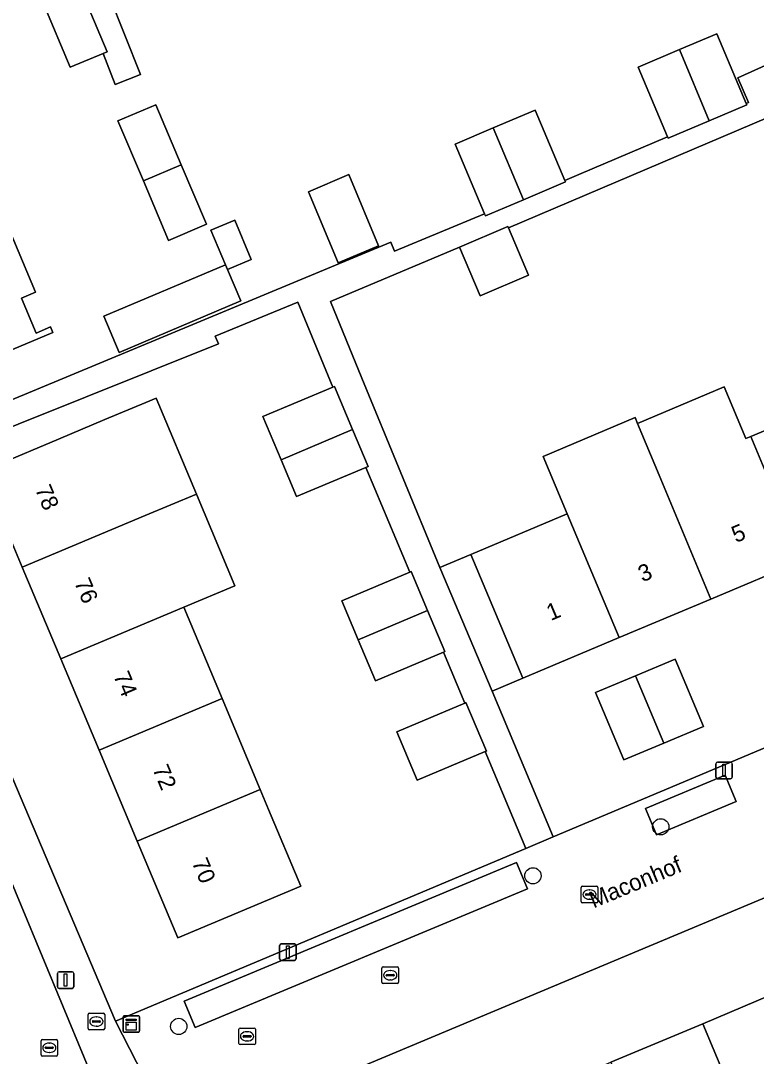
# Model space of a CAD drawing. Extents: x 157767 to 159172, y 387839 to 389425.
# Drawn here: x 158938.5 to 158982.9, y 388187.3 to 388249.8 of the extents above; entities that cross this region are included whole.
import ezdxf

# ---------------------------------------------------------------- set-up
doc = ezdxf.new("R2010")
doc.units = 0
for name, color, linetype in [('IMGEO_Boom', 7, 'Continuous'), ('IMGEO_Brandkraan', 7, 'Continuous'), ('IMGEO_Erf', 7, 'Continuous'), ('IMGEO_Kast', 7, 'Continuous'), ('IMGEO_Kolk', 7, 'Continuous'), ('IMGEO_Lichtmast', 7, 'Continuous'), ('IMGEO_Openbare_ruimte_label', 7, 'Continuous'), ('IMGEO_Pand', 7, 'Continuous'), ('IMGEO_Pand_nummerreeks', 7, 'Continuous'), ('IMGEO_Parkeervlak_open', 7, 'Continuous'), ('IMGEO_Rijbaan_lokaal_open', 7, 'Continuous'), ('IMGEO_Rioolput', 7, 'Continuous'), ('IMGEO_Voetpad_open', 7, 'Continuous')]:
    doc.layers.add(name, color=color, linetype=linetype)

msp = doc.modelspace()

# ---------------------------------------------------------------- linework, layer by layer
at = {"layer": 'IMGEO_Boom'}
for centre in [(158977.127, 388201.164), (158969.415, 388198.211), (158948.052, 388189.131)]:
    msp.add_circle(centre, 0.489, dxfattribs=at)
at = {"layer": 'IMGEO_Brandkraan'}
for p, q in [((158942.582, 388189.001), (158942.582, 388189.853)), ((158942.657, 388189.927), (158943.509, 388189.927)), ((158942.841, 388189.421), (158942.841, 388189.433)), ((158942.884, 388189.47), (158943.282, 388189.47)), ((158943.07, 388189.707), (158943.095, 388189.707)), ((158943.325, 388189.433), (158943.325, 388189.421)), ((158943.583, 388189.853), (158943.583, 388189.001)), ((158943.509, 388188.927), (158942.657, 388188.927)), ((158943.279, 388189.384), (158942.881, 388189.384)), ((158943.093, 388189.147), (158943.068, 388189.147))]:
    msp.add_line(p, q, dxfattribs=at)
for points in [[(158942.582, 388189.001), (158942.582, 388189.853)], [(158942.657, 388189.927), (158943.509, 388189.927)], [(158943.583, 388189.853), (158943.583, 388189.001)], [(158943.509, 388188.927), (158942.657, 388188.927)]]:
    msp.add_lwpolyline(points, dxfattribs=at)
for centre, radius, start, end in [((158942.659, 388189.851), 0.0765, 91.55205, 178.44795), ((158942.659, 388189.851), 0.0765, 91.55205, 178.44795), ((158942.881, 388189.43), 0.0403, 85.87752, 175.75265), ((158942.878, 388189.42), 0.0366, 178.93798, 274.71019), ((158943.282, 388189.427), 0.043, 264.86636, 352.45326), ((158943.286, 388189.432), 0.0386, 1.73085, 96.63898), ((158943.507, 388189.851), 0.0765, 1.55205, 88.44795), ((158943.507, 388189.851), 0.0765, 1.55205, 88.44795), ((158942.659, 388189.003), 0.0765, 181.55205, 268.44795), ((158942.659, 388189.003), 0.0765, 181.55205, 268.44795), ((158943.507, 388189.003), 0.0765, 271.55205, 358.44795), ((158943.507, 388189.003), 0.0765, 271.55205, 358.44795)]:
    msp.add_arc(centre, radius, start, end, dxfattribs=at)
for centre, major_axis, ratio, start_param, end_param in [((158943.069, 388189.427), (-0.387, 0.002), 0.722429, 4.712389, 7.853982), ((158943.094, 388189.427), (-0.39, 0.002), 0.717154, 1.570796, 4.712389)]:
    msp.add_ellipse(centre, major_axis=major_axis, ratio=ratio, start_param=start_param, end_param=end_param, dxfattribs=at)
at = {"layer": 'IMGEO_Erf'}
for points in [[(158918.765, 388250), (158927.716, 388228.455), (158929.775, 388223.498), (158960.843, 388236.405), (158961.069, 388235.86), (158966.505, 388238.118), (158964.723, 388242.313), (158967.025, 388243.291), (158969.546, 388244.363), (158971.346, 388240.129), (158972.19, 388240.48), (158977.538, 388242.751), (158975.755, 388246.948), (158978.259, 388248.012), (158980.5, 388248.965), (158982.284, 388244.767), (158982.412, 388244.821), (158981.778, 388246.313), (159004.585, 388256.602)], [(158943.857, 388251.27), (158945.747, 388246.506), (158944.225, 388245.903), (158943.485, 388247.769), (158941.509, 388246.942), (158939.921, 388250.736)], [(158932.379, 388250), (158933.894, 388246.426), (158934.745, 388244.415), (158933.909, 388244.061), (158935.782, 388239.639), (158936.612, 388239.991), (158939.408, 388233.392), (158938.565, 388233.035), (158939.458, 388230.928), (158940.314, 388231.291), (158940.451, 388230.966), (158935.572, 388228.899), (158934.183, 388228.311), (158930.968, 388226.949), (158921.203, 388250)], [(158986.431, 388245.118), (158967.946, 388237.267), (158969.155, 388234.42), (158966.229, 388233.176), (158964.985, 388236.103), (158957.202, 388232.817), (158959.101, 388228.196), (158963.809, 388216.801), (158965.662, 388217.581), (158971.481, 388220.03), (158970.025, 388223.485), (158975.587, 388225.829), (158975.731, 388225.483), (158980.945, 388227.677), (158982.255, 388224.564), (158982.562, 388224.693), (158988.066, 388227.01)], [(158985.679, 388217.221), (158980.149, 388214.894), (158974.625, 388212.57), (158968.802, 388210.119), (158966.949, 388209.339), (158970.643, 388200.552), (159000, 388212.895)], [(159000, 388203.826), (158948.011, 388182.082), (158951.65, 388173.52), (158953.149, 388174.149), (158951.722, 388177.549), (158957.527, 388179.99), (158963.065, 388182.32), (158968.595, 388184.645), (158974.125, 388186.971), (158979.656, 388189.297), (158985.305, 388191.673)]]:
    msp.add_lwpolyline(points, dxfattribs=at)
for points in [[(158946.669, 388244.684), (158948.2, 388241.07), (158949.721, 388237.479), (158947.439, 388236.512), (158945.917, 388240.103), (158944.386, 388243.717)], [(158958.31, 388240.477), (158960.106, 388236.182), (158957.672, 388235.151), (158955.876, 388239.446)], [(158951.428, 388237.731), (158952.429, 388235.368), (158950.995, 388234.761), (158951.799, 388232.861), (158944.466, 388229.755), (158943.541, 388231.939), (158950.874, 388235.046), (158949.993, 388237.124)], [(158958.884, 388212.424), (158957.892, 388214.784), (158961.988, 388216.506), (158959.87, 388221.545), (158959.341, 388222.825), (158955.154, 388221.065), (158954.221, 388223.284), (158953.125, 388225.893), (158957.342, 388227.666), (158955.228, 388232.785), (158950.245, 388230.728), (158950.445, 388230.283), (158930.319, 388222.217), (158944.235, 388189.449), (158968.988, 388199.856), (158966.533, 388205.696), (158962.438, 388203.975), (158961.21, 388206.897), (158965.304, 388208.618), (158964.015, 388211.685), (158959.918, 388209.963)], [(158950.663, 388208.894), (158952.967, 388203.411), (158953.474, 388202.205), (158955.411, 388197.595), (158947.995, 388194.478), (158945.551, 388200.294), (158943.246, 388205.778), (158940.935, 388211.279), (158938.613, 388216.805), (158936.18, 388222.594), (158937.056, 388222.962), (158940.79, 388224.531), (158943.596, 388225.71), (158946.063, 388226.747), (158946.684, 388227.008), (158949.119, 388221.215), (158951.44, 388215.693), (158948.351, 388214.395)], [(158979.698, 388207.218), (158977.306, 388206.211), (158974.891, 388205.195), (158973.183, 388209.255), (158975.595, 388210.27), (158977.989, 388211.277)]]:
    msp.add_lwpolyline(points, close=True, dxfattribs=at)
at = {"layer": 'IMGEO_Kast'}
for p, q in [((158944.693, 388188.854), (158944.693, 388189.695)), ((158944.693, 388189.695), (158944.693, 388188.854)), ((158944.768, 388189.779), (158945.609, 388189.779)), ((158945.609, 388189.779), (158944.768, 388189.779)), ((158945.693, 388189.704), (158945.693, 388188.863)), ((158945.693, 388188.863), (158945.693, 388189.704)), ((158945.618, 388188.779), (158944.777, 388188.779)), ((158944.777, 388188.779), (158945.618, 388188.779))]:
    msp.add_line(p, q, dxfattribs=at)
for points in [[(158944.888, 388189.569), (158945.488, 388189.569), (158945.488, 388189.484), (158944.888, 388189.484), (158944.888, 388189.569)], [(158944.888, 388189.394), (158945.488, 388189.394), (158945.488, 388188.905), (158944.888, 388188.905), (158944.888, 388189.394)]]:
    msp.add_lwpolyline(points, dxfattribs=at)
msp.add_circle((158944.972, 388189.243), 0.0377, dxfattribs=at)
for centre, start, end in [((158944.771, 388189.701), 92.4484, 184.28452), ((158944.771, 388189.701), 92.4484, 184.28452), ((158945.615, 388189.701), 2.4484, 94.28452), ((158945.615, 388189.701), 2.4484, 94.28452), ((158944.771, 388188.857), 182.4484, 274.28452), ((158944.771, 388188.857), 182.4484, 274.28452), ((158945.615, 388188.857), 272.4484, 4.28452), ((158945.615, 388188.857), 272.4484, 4.28452)]:
    msp.add_arc(centre, 0.0779, start, end, dxfattribs=at)
at = {"layer": 'IMGEO_Kolk'}
for p, q in [((158972.403, 388197.58), (158973.255, 388197.58)), ((158972.328, 388196.654), (158972.328, 388197.506)), ((158972.587, 388197.074), (158972.587, 388197.086)), ((158973.025, 388197.037), (158972.627, 388197.037)), ((158972.63, 388197.123), (158973.028, 388197.123)), ((158972.816, 388197.36), (158972.841, 388197.36)), ((158973.071, 388197.086), (158973.071, 388197.074)), ((158973.329, 388197.506), (158973.329, 388196.654)), ((158973.255, 388196.58), (158972.403, 388196.58)), ((158972.839, 388196.8), (158972.814, 388196.8)), ((158960.309, 388191.79), (158960.309, 388192.642)), ((158960.384, 388192.716), (158961.236, 388192.716)), ((158961.31, 388192.642), (158961.31, 388191.79)), ((158960.568, 388192.21), (158960.568, 388192.222)), ((158961.006, 388192.173), (158960.608, 388192.173)), ((158960.611, 388192.259), (158961.009, 388192.259)), ((158960.82, 388191.936), (158960.795, 388191.936)), ((158960.797, 388192.496), (158960.822, 388192.496)), ((158961.052, 388192.222), (158961.052, 388192.21)), ((158961.236, 388191.716), (158960.384, 388191.716)), ((158951.673, 388188.109), (158951.673, 388188.961)), ((158951.748, 388189.035), (158952.6, 388189.035)), ((158952.161, 388188.815), (158952.186, 388188.815)), ((158952.674, 388188.961), (158952.674, 388188.109)), ((158951.932, 388188.529), (158951.932, 388188.541)), ((158952.37, 388188.492), (158951.972, 388188.492)), ((158951.975, 388188.578), (158952.373, 388188.578)), ((158952.184, 388188.255), (158952.159, 388188.255)), ((158952.416, 388188.541), (158952.416, 388188.529)), ((158952.6, 388188.035), (158951.748, 388188.035))]:
    msp.add_line(p, q, dxfattribs=at)
for points in [[(158972.403, 388197.58), (158973.255, 388197.58)], [(158972.328, 388196.654), (158972.328, 388197.506)], [(158973.329, 388197.506), (158973.329, 388196.654)], [(158973.255, 388196.58), (158972.403, 388196.58)], [(158960.309, 388191.79), (158960.309, 388192.642)], [(158960.384, 388192.716), (158961.236, 388192.716)], [(158961.31, 388192.642), (158961.31, 388191.79)], [(158961.236, 388191.716), (158960.384, 388191.716)], [(158951.673, 388188.109), (158951.673, 388188.961)], [(158951.748, 388189.035), (158952.6, 388189.035)], [(158952.674, 388188.961), (158952.674, 388188.109)], [(158952.6, 388188.035), (158951.748, 388188.035)]]:
    msp.add_lwpolyline(points, dxfattribs=at)
for centre, radius, start, end in [((158972.405, 388197.504), 0.0765, 91.55205, 178.44795), ((158972.405, 388197.504), 0.0765, 91.55205, 178.44795), ((158973.253, 388197.504), 0.0765, 1.55205, 88.44795), ((158973.253, 388197.504), 0.0765, 1.55205, 88.44795), ((158972.627, 388197.083), 0.0403, 85.87752, 175.75265), ((158972.624, 388197.073), 0.0366, 178.93798, 274.71019), ((158973.028, 388197.08), 0.043, 264.86636, 352.45326), ((158973.032, 388197.085), 0.0386, 1.73085, 96.63898), ((158972.405, 388196.656), 0.0765, 181.55205, 268.44795), ((158972.405, 388196.656), 0.0765, 181.55205, 268.44795), ((158973.253, 388196.656), 0.0765, 271.55205, 358.44795), ((158973.253, 388196.656), 0.0765, 271.55205, 358.44795), ((158960.386, 388192.64), 0.0765, 91.55205, 178.44795), ((158960.386, 388192.64), 0.0765, 91.55205, 178.44795), ((158961.234, 388192.64), 0.0765, 1.55205, 88.44795), ((158961.234, 388192.64), 0.0765, 1.55205, 88.44795), ((158960.608, 388192.219), 0.0403, 85.87752, 175.75265), ((158960.605, 388192.209), 0.0366, 178.93798, 274.71019), ((158961.009, 388192.216), 0.043, 264.86636, 352.45326), ((158961.013, 388192.221), 0.0386, 1.73085, 96.63898), ((158960.386, 388191.792), 0.0765, 181.55205, 268.44795), ((158960.386, 388191.792), 0.0765, 181.55205, 268.44795), ((158961.234, 388191.792), 0.0765, 271.55205, 358.44795), ((158961.234, 388191.792), 0.0765, 271.55205, 358.44795), ((158951.75, 388188.959), 0.0765, 91.55205, 178.44795), ((158951.75, 388188.959), 0.0765, 91.55205, 178.44795), ((158952.598, 388188.959), 0.0765, 1.55205, 88.44795), ((158952.598, 388188.959), 0.0765, 1.55205, 88.44795), ((158951.972, 388188.538), 0.0403, 85.87752, 175.75265), ((158951.969, 388188.528), 0.0366, 178.93798, 274.71019), ((158952.373, 388188.535), 0.043, 264.86636, 352.45326), ((158952.377, 388188.54), 0.0386, 1.73085, 96.63898), ((158951.75, 388188.111), 0.0765, 181.55205, 268.44795), ((158951.75, 388188.111), 0.0765, 181.55205, 268.44795), ((158952.598, 388188.111), 0.0765, 271.55205, 358.44795), ((158952.598, 388188.111), 0.0765, 271.55205, 358.44795)]:
    msp.add_arc(centre, radius, start, end, dxfattribs=at)
for centre, major_axis, ratio, start_param, end_param in [((158972.815, 388197.08), (-0.387, 0.002), 0.722429, 4.712389, 7.853982), ((158972.84, 388197.08), (-0.39, 0.002), 0.717154, 1.570796, 4.712389), ((158960.796, 388192.216), (-0.387, 0.002), 0.722429, 4.712389, 7.853982), ((158960.821, 388192.216), (-0.39, 0.002), 0.717154, 1.570796, 4.712389), ((158952.16, 388188.535), (-0.387, 0.002), 0.722429, 4.712389, 7.853982), ((158952.185, 388188.535), (-0.39, 0.002), 0.717154, 1.570796, 4.712389)]:
    msp.add_ellipse(centre, major_axis=major_axis, ratio=ratio, start_param=start_param, end_param=end_param, dxfattribs=at)
at = {"layer": 'IMGEO_Lichtmast'}
for p, q in [((158980.551, 388205.061), (158981.341, 388205.061)), ((158981.341, 388205.061), (158980.551, 388205.061)), ((158980.451, 388204.161), (158980.451, 388204.961)), ((158980.451, 388204.961), (158980.451, 388204.161)), ((158981.441, 388204.961), (158981.441, 388204.161)), ((158981.441, 388204.161), (158981.441, 388204.961)), ((158981.341, 388204.061), (158980.551, 388204.061)), ((158980.551, 388204.061), (158981.341, 388204.061)), ((158954.135, 388193.207), (158954.135, 388194.007)), ((158954.135, 388194.007), (158954.135, 388193.207)), ((158954.235, 388194.107), (158955.025, 388194.107)), ((158955.025, 388194.107), (158954.235, 388194.107)), ((158955.125, 388194.007), (158955.125, 388193.207)), ((158955.125, 388193.207), (158955.125, 388194.007)), ((158955.025, 388193.107), (158954.235, 388193.107)), ((158954.235, 388193.107), (158955.025, 388193.107)), ((158940.729, 388191.523), (158940.729, 388192.323)), ((158940.729, 388192.323), (158940.729, 388191.523)), ((158940.829, 388192.423), (158941.619, 388192.423)), ((158941.619, 388192.423), (158940.829, 388192.423)), ((158941.719, 388192.323), (158941.719, 388191.523)), ((158941.719, 388191.523), (158941.719, 388192.323)), ((158941.619, 388191.423), (158940.829, 388191.423)), ((158940.829, 388191.423), (158941.619, 388191.423))]:
    msp.add_line(p, q, dxfattribs=at)
for points in [[(158980.871, 388204.936), (158981.021, 388204.936), (158981.021, 388204.186), (158980.871, 388204.186), (158980.871, 388204.936)], [(158954.555, 388193.982), (158954.705, 388193.982), (158954.705, 388193.232), (158954.555, 388193.232), (158954.555, 388193.982)], [(158941.149, 388192.298), (158941.299, 388192.298), (158941.299, 388191.548), (158941.149, 388191.548), (158941.149, 388192.298)]]:
    msp.add_lwpolyline(points, dxfattribs=at)
for centre, start, end in [((158980.551, 388204.961), 90, 180), ((158980.551, 388204.961), 90, 180), ((158981.341, 388204.961), 0, 90), ((158981.341, 388204.961), 360, 90), ((158980.551, 388204.161), 180, 270), ((158980.551, 388204.161), 180, 270), ((158981.341, 388204.161), 270, 0), ((158981.341, 388204.161), 270, 0), ((158954.235, 388194.007), 90, 180), ((158954.235, 388194.007), 90, 180), ((158955.025, 388194.007), 0, 90), ((158955.025, 388194.007), 360, 90), ((158954.235, 388193.207), 180, 270), ((158954.235, 388193.207), 180, 270), ((158955.025, 388193.207), 270, 0), ((158955.025, 388193.207), 270, 0), ((158940.829, 388192.323), 90, 180), ((158940.829, 388192.323), 90, 180), ((158941.619, 388192.323), 0, 90), ((158941.619, 388192.323), 360, 90), ((158940.829, 388191.523), 180, 270), ((158940.829, 388191.523), 180, 270), ((158941.619, 388191.523), 270, 0), ((158941.619, 388191.523), 270, 0)]:
    msp.add_arc(centre, 0.1, start, end, dxfattribs=at)
at = {"layer": 'IMGEO_Pand'}
for points in [[(158942.137, 388251.663), (158939.921, 388250.736), (158941.509, 388246.942), (158943.485, 388247.769), (158943.725, 388247.869)], [(158978.259, 388248.012), (158980.044, 388243.722), (158982.317, 388244.689), (158982.284, 388244.767), (158980.5, 388248.965)], [(158978.259, 388248.012), (158975.755, 388246.948), (158977.538, 388242.751), (158977.572, 388242.672), (158980.044, 388243.722)], [(158945.917, 388240.103), (158948.2, 388241.07), (158946.669, 388244.684), (158944.386, 388243.717)], [(158967.025, 388243.291), (158968.839, 388238.96), (158971.383, 388240.041), (158971.346, 388240.129), (158969.546, 388244.363)], [(158967.025, 388243.291), (158964.723, 388242.313), (158966.505, 388238.118), (158966.559, 388237.991), (158968.839, 388238.96)], [(158948.2, 388241.07), (158945.917, 388240.103), (158947.439, 388236.512), (158949.721, 388237.479)], [(158960.106, 388236.182), (158958.31, 388240.477), (158955.876, 388239.446), (158957.672, 388235.151)], [(158950.874, 388235.046), (158950.995, 388234.761), (158952.429, 388235.368), (158951.428, 388237.731), (158949.993, 388237.124)], [(158967.946, 388237.267), (158967.912, 388237.347), (158964.985, 388236.103), (158966.229, 388233.176), (158969.155, 388234.42)], [(158950.995, 388234.761), (158950.874, 388235.046), (158943.541, 388231.939), (158944.466, 388229.755), (158951.799, 388232.861)], [(158957.342, 388227.666), (158953.125, 388225.893), (158954.221, 388223.284), (158958.537, 388225.105), (158957.443, 388227.708)], [(158982.562, 388224.693), (158982.255, 388224.564), (158980.945, 388227.677), (158975.731, 388225.483), (158977.032, 388222.366), (158980.149, 388214.894), (158985.679, 388217.221)], [(158938.613, 388216.805), (158946.03, 388219.919), (158949.119, 388221.215), (158946.684, 388227.008), (158946.063, 388226.747), (158943.596, 388225.71), (158940.79, 388224.531), (158937.056, 388222.962), (158936.18, 388222.594)], [(158988.066, 388227.01), (158982.562, 388224.693), (158985.679, 388217.221), (158991.209, 388219.548)], [(158977.032, 388222.366), (158975.731, 388225.483), (158975.587, 388225.829), (158970.025, 388223.485), (158971.481, 388220.03), (158974.625, 388212.57), (158980.149, 388214.894)], [(158958.537, 388225.105), (158954.221, 388223.284), (158955.154, 388221.065), (158959.341, 388222.825), (158959.472, 388222.88)], [(158938.613, 388216.805), (158940.935, 388211.279), (158948.351, 388214.395), (158951.44, 388215.693), (158949.119, 388221.215), (158946.03, 388219.919)], [(158971.481, 388220.03), (158965.662, 388217.581), (158968.802, 388210.119), (158974.625, 388212.57)], [(158965.662, 388217.581), (158963.809, 388216.801), (158966.949, 388209.339), (158968.802, 388210.119)], [(158961.988, 388216.506), (158957.892, 388214.784), (158958.884, 388212.424), (158963.065, 388214.192), (158962.077, 388216.543)], [(158940.935, 388211.279), (158943.246, 388205.778), (158950.663, 388208.894), (158948.351, 388214.395)], [(158963.065, 388214.192), (158958.884, 388212.424), (158959.918, 388209.963), (158964.015, 388211.685), (158964.104, 388211.722)], [(158975.595, 388210.27), (158977.306, 388206.211), (158979.698, 388207.218), (158977.989, 388211.277)], [(158975.595, 388210.27), (158973.183, 388209.255), (158974.891, 388205.195), (158977.306, 388206.211)], [(158952.967, 388203.411), (158950.663, 388208.894), (158943.246, 388205.778), (158945.551, 388200.294)], [(158965.304, 388208.618), (158961.21, 388206.897), (158962.438, 388203.975), (158966.533, 388205.696), (158966.606, 388205.727), (158965.378, 388208.649)], [(158952.967, 388203.411), (158945.551, 388200.294), (158947.995, 388194.478), (158955.411, 388197.595), (158953.474, 388202.205)], [(158985.804, 388190.47), (158985.305, 388191.673), (158979.656, 388189.297), (158982.789, 388181.858), (158988.122, 388184.101), (158988.398, 388184.217)], [(158982.789, 388181.858), (158979.656, 388189.297), (158974.125, 388186.971), (158977.257, 388179.532)]]:
    msp.add_lwpolyline(points, close=True, dxfattribs=at)
msp.add_lwpolyline([(158921.203, 388250), (158930.968, 388226.949), (158934.183, 388228.311), (158935.572, 388228.899), (158940.451, 388230.966), (158940.314, 388231.291), (158939.458, 388230.928), (158938.565, 388233.035), (158939.408, 388233.392), (158936.612, 388239.991), (158935.782, 388239.639), (158933.909, 388244.061), (158934.745, 388244.415), (158933.894, 388246.426), (158932.379, 388250)], dxfattribs=at)
at = {"layer": 'IMGEO_Parkeervlak_open'}
for points in [[(158976.865, 388200.67), (158981.684, 388202.681), (158981.019, 388204.275), (158976.2, 388202.263)], [(158949.043, 388189.057), (158969.092, 388197.426), (158968.427, 388199.018), (158948.378, 388190.65)]]:
    msp.add_lwpolyline(points, close=True, dxfattribs=at)
at = {"layer": 'IMGEO_Rijbaan_lokaal_open'}
msp.add_lwpolyline([(158962.362, 388140.54), (158957.53, 388151.375), (158955.538, 388156.061), (158946.155, 388178.139), (158944.877, 388181.147), (158935.987, 388202.537), (158927.632, 388222.6), (158925.58, 388227.526), (158919.009, 388230.287), (158922.802, 388220.954), (158932.194, 388198.662), (158938.422, 388183.849), (158944.504, 388169.384), (158945.86, 388166.188), (158947.397, 388162.567), (158950.876, 388154.368), (158956.265, 388141.421), (158956.858, 388139.996)], dxfattribs=at)
at = {"layer": 'IMGEO_Rioolput'}
for p, q in [((158939.743, 388187.42), (158939.743, 388188.272)), ((158939.818, 388188.346), (158940.67, 388188.346)), ((158940.744, 388188.272), (158940.744, 388187.42)), ((158940.002, 388187.84), (158940.002, 388187.852)), ((158940.44, 388187.803), (158940.042, 388187.803)), ((158940.045, 388187.889), (158940.443, 388187.889)), ((158940.254, 388187.566), (158940.229, 388187.566)), ((158940.231, 388188.126), (158940.256, 388188.126)), ((158940.486, 388187.852), (158940.486, 388187.84)), ((158940.67, 388187.346), (158939.818, 388187.346))]:
    msp.add_line(p, q, dxfattribs=at)
for points in [[(158939.743, 388187.42), (158939.743, 388188.272)], [(158939.818, 388188.346), (158940.67, 388188.346)], [(158940.744, 388188.272), (158940.744, 388187.42)], [(158940.67, 388187.346), (158939.818, 388187.346)]]:
    msp.add_lwpolyline(points, dxfattribs=at)
for centre, radius, start, end in [((158939.82, 388188.27), 0.0765, 91.55205, 178.44795), ((158939.82, 388188.27), 0.0765, 91.55205, 178.44795), ((158940.668, 388188.27), 0.0765, 1.55205, 88.44795), ((158940.668, 388188.27), 0.0765, 1.55205, 88.44795), ((158940.042, 388187.849), 0.0403, 85.87752, 175.75265), ((158940.039, 388187.839), 0.0366, 178.93798, 274.71019), ((158940.443, 388187.846), 0.043, 264.86636, 352.45326), ((158940.447, 388187.851), 0.0386, 1.73085, 96.63898), ((158939.82, 388187.422), 0.0765, 181.55205, 268.44795), ((158939.82, 388187.422), 0.0765, 181.55205, 268.44795), ((158940.668, 388187.422), 0.0765, 271.55205, 358.44795), ((158940.668, 388187.422), 0.0765, 271.55205, 358.44795)]:
    msp.add_arc(centre, radius, start, end, dxfattribs=at)
for centre, major_axis, ratio, start_param, end_param in [((158940.23, 388187.846), (-0.387, 0.002), 0.722429, 4.712389, 7.853982), ((158940.255, 388187.846), (-0.39, 0.002), 0.717154, 1.570796, 4.712389)]:
    msp.add_ellipse(centre, major_axis=major_axis, ratio=ratio, start_param=start_param, end_param=end_param, dxfattribs=at)
at = {"layer": 'IMGEO_Voetpad_open'}
for points in [[(158940.739, 388258.721), (158938.465, 388264.143), (158937.083, 388263.563), (158938.703, 388259.7), (158939.621, 388257.508), (158940.558, 388255.145), (158940.661, 388255.188), (158942.137, 388251.663), (158943.725, 388247.869), (158943.485, 388247.769), (158944.225, 388245.903), (158945.747, 388246.506), (158943.857, 388251.27), (158942.669, 388254.109)], [(158976.865, 388200.67), (158976.2, 388202.263), (158981.019, 388204.275), (158981.684, 388202.681)], [(158949.043, 388189.057), (158948.378, 388190.65), (158968.427, 388199.018), (158969.092, 388197.426)]]:
    msp.add_lwpolyline(points, close=True, dxfattribs=at)
for points in [[(159004.585, 388256.602), (158981.778, 388246.313), (158982.412, 388244.821), (158982.284, 388244.767), (158982.317, 388244.689), (158980.044, 388243.722), (158977.572, 388242.672), (158977.538, 388242.751), (158972.19, 388240.48), (158971.346, 388240.129), (158971.383, 388240.041), (158968.839, 388238.96), (158966.559, 388237.991), (158966.505, 388238.118), (158961.069, 388235.86), (158960.843, 388236.405), (158929.775, 388223.498)], [(158930.319, 388222.217), (158950.445, 388230.283), (158950.245, 388230.728), (158955.228, 388232.785), (158957.342, 388227.666), (158957.443, 388227.708), (158958.537, 388225.105), (158959.472, 388222.88), (158959.341, 388222.825), (158959.87, 388221.545), (158961.988, 388216.506), (158962.077, 388216.543), (158963.065, 388214.192), (158964.104, 388211.722), (158964.015, 388211.685), (158965.304, 388208.618), (158965.378, 388208.649), (158966.606, 388205.727), (158966.533, 388205.696), (158968.988, 388199.856), (158970.643, 388200.552), (158966.949, 388209.339), (158963.809, 388216.801), (158959.101, 388228.196), (158957.202, 388232.817), (158964.985, 388236.103), (158967.912, 388237.347), (158967.946, 388237.267), (158986.431, 388245.118)], [(158969.624, 388128.603), (158960.049, 388151.425), (158960.785, 388151.731), (158959.556, 388154.491), (158957.541, 388159.488), (158954.87, 388165.85), (158951.65, 388173.52), (158948.011, 388182.082), (158944.235, 388189.449), (158930.319, 388222.217), (158929.837, 388223.351), (158929.775, 388223.498), (158927.716, 388228.455), (158925.58, 388227.526), (158927.632, 388222.6), (158935.987, 388202.537), (158944.877, 388181.147), (158946.155, 388178.139), (158947.823, 388178.847), (158957.205, 388156.769), (158955.538, 388156.061), (158957.53, 388151.375), (158962.362, 388140.54)], [(159000, 388212.895), (158970.643, 388200.552), (158968.988, 388199.856), (158944.235, 388189.449), (158948.011, 388182.082), (159000, 388203.826)]]:
    msp.add_lwpolyline(points, dxfattribs=at)

# ---------------------------------------------------------------- texts
at = {"layer": 'IMGEO_Openbare_ruimte_label'}
msp.add_text('Maconhof', height=1, rotation=22.6419, dxfattribs=at).set_placement((158973.073, 388196.238))
at = {"layer": 'IMGEO_Pand_nummerreeks'}
for s, rotation, p in [('78', 292.79328, (158939.366, 388221.518)), ('5', 22.82091, (158981.659, 388218.263)), ('3', 22.82091, (158976.024, 388215.892)), ('76', 292.79328, (158941.727, 388215.898)), ('1', 22.82229, (158970.494, 388213.565)), ('74', 292.79328, (158944.09, 388210.274)), ('72', 292.79328, (158946.452, 388204.654)), ('70', 292.79328, (158948.818, 388199.025))]:
    msp.add_text(s, height=1, rotation=rotation, dxfattribs=at).set_placement(p)

doc.saveas('drawing.dxf')
